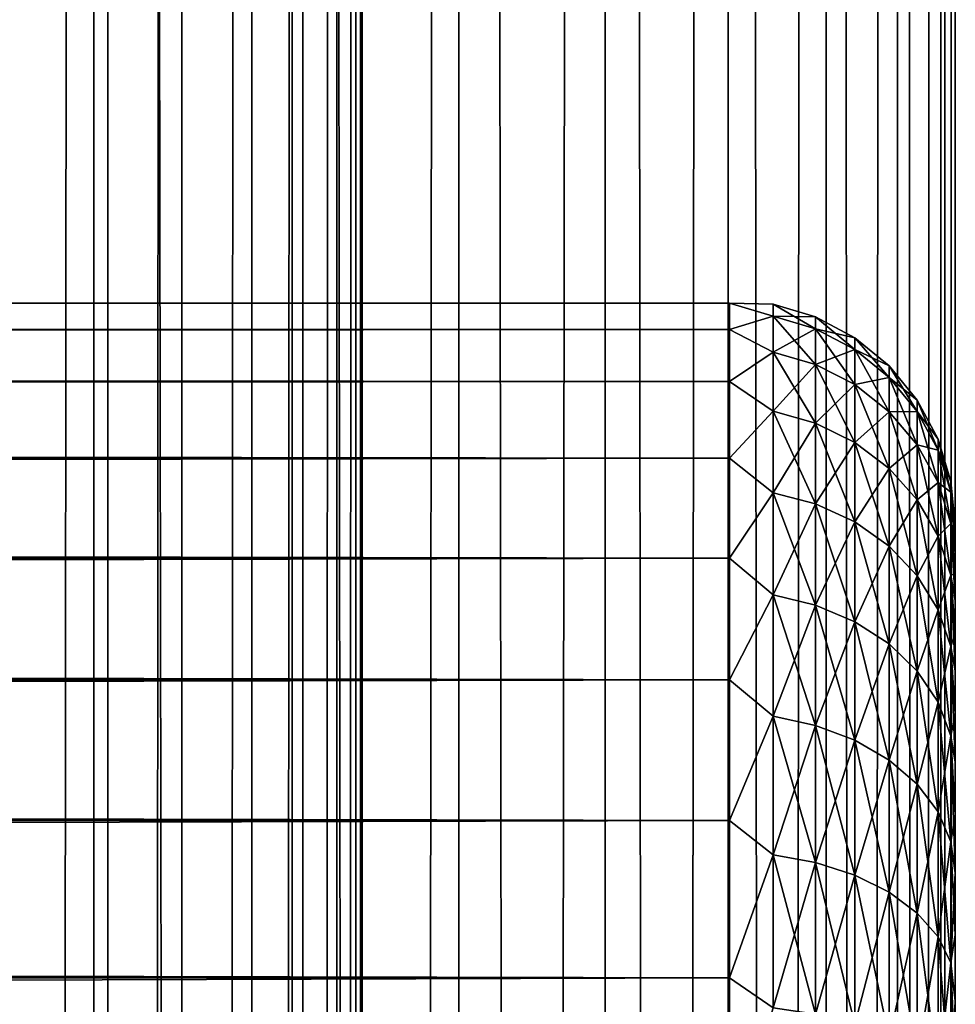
# Model space of a CAD drawing. Extents: x -265 to 265, y 0 to 1027.
# Tile 259 of 295: x 257 to 265, y 726 to 735. Entities that reach past the tile are written whole.
import ezdxf

# ---------------------------------------------------------------- set-up
doc = ezdxf.new("R2010")
doc.units = 0
doc.header["$LTSCALE"] = 41.718519
for name, color, linetype in [('103', 7, 'CONTINUOUS'), ('104', 7, 'CONTINUOUS'), ('17', 7, 'CONTINUOUS'), ('19', 7, 'CONTINUOUS'), ('23', 7, 'CONTINUOUS')]:
    doc.layers.add(name, color=color, linetype=linetype)

msp = doc.modelspace()

# ---------------------------------------------------------------- linework, layer by layer
at = {"layer": '103', "color": 7, "linetype": 'CONTINUOUS'}
for points in [[(255.7403, 1, 13.8582), (257.5, 1, 12.9904), (255.7403, 1019, 13.8582), (255.7403, 1, 13.8582)], [(255.7403, 1019, 13.8582), (257.5, 1, 12.9904), (257.5, 1019, 12.9904), (255.7403, 1019, 13.8582)], [(257.5, 1, 12.9904), (259.1314, 1, 11.9003), (257.5, 1019, 12.9904), (257.5, 1, 12.9904)], [(257.5, 1019, 12.9904), (259.1314, 1, 11.9003), (259.1314, 1019, 11.9003), (257.5, 1019, 12.9904)], [(259.1314, 1, 11.9003), (260.6066, 1, 10.6066), (259.1314, 1019, 11.9003), (259.1314, 1, 11.9003)], [(259.1314, 1019, 11.9003), (260.6066, 1, 10.6066), (260.6066, 1019, 10.6066), (259.1314, 1019, 11.9003)], [(260.6066, 1, 10.6066), (261.9003, 1, 9.1314), (260.6066, 1019, 10.6066), (260.6066, 1, 10.6066)], [(260.6066, 1019, 10.6066), (261.9003, 1, 9.1314), (261.9003, 1019, 9.1314), (260.6066, 1019, 10.6066)], [(261.9003, 1, 9.1314), (262.9904, 1, 7.5), (261.9003, 1019, 9.1314), (261.9003, 1, 9.1314)], [(261.9003, 1019, 9.1314), (262.9904, 1, 7.5), (262.9904, 1019, 7.5), (261.9003, 1019, 9.1314)], [(262.9904, 1, 7.5), (263.8582, 1, 5.7403), (262.9904, 1019, 7.5), (262.9904, 1, 7.5)], [(262.9904, 1019, 7.5), (263.8582, 1, 5.7403), (263.8582, 1019, 5.7403), (262.9904, 1019, 7.5)], [(263.8582, 1, 5.7403), (264.4889, 1, 3.8823), (263.8582, 1019, 5.7403), (263.8582, 1, 5.7403)], [(263.8582, 1019, 5.7403), (264.4889, 1, 3.8823), (264.4889, 1019, 3.8823), (263.8582, 1019, 5.7403)], [(264.4889, 1, 3.8823), (264.8717, 1, 1.9579), (264.4889, 1019, 3.8823), (264.4889, 1, 3.8823)], [(264.4889, 1019, 3.8823), (264.8717, 1, 1.9579), (264.8717, 1019, 1.9579), (264.4889, 1019, 3.8823)], [(264.8717, 1, 1.9579), (265, 1), (264.8717, 1019, 1.9579), (264.8717, 1, 1.9579)], [(264.8717, 1019, 1.9579), (265, 1), (265, 1019), (264.8717, 1019, 1.9579)]]:
    msp.add_3dface(points, dxfattribs=at)
at = {"layer": '104', "color": 7, "linetype": 'CONTINUOUS'}
for points in [[(260.6066, 1019, -10.6066), (260.6066, 1, -10.6066), (259.75, 20, -11.399), (260.6066, 1019, -10.6066)], [(259.75, 1000, -11.399), (260.6066, 1019, -10.6066), (259.75, 20, -11.399), (259.75, 1000, -11.399)], [(261.9003, 1, -9.1314), (260.6066, 1, -10.6066), (261.9003, 1019, -9.1314), (261.9003, 1, -9.1314)], [(261.9003, 1019, -9.1314), (260.6066, 1, -10.6066), (260.6066, 1019, -10.6066), (261.9003, 1019, -9.1314)], [(262.9904, 1, -7.5), (261.9003, 1, -9.1314), (262.9904, 1019, -7.5), (262.9904, 1, -7.5)], [(262.9904, 1019, -7.5), (261.9003, 1, -9.1314), (261.9003, 1019, -9.1314), (262.9904, 1019, -7.5)], [(263.8582, 1, -5.7403), (262.9904, 1, -7.5), (263.8582, 1019, -5.7403), (263.8582, 1, -5.7403)], [(263.8582, 1019, -5.7403), (262.9904, 1, -7.5), (262.9904, 1019, -7.5), (263.8582, 1019, -5.7403)], [(264.4889, 1, -3.8823), (263.8582, 1, -5.7403), (264.4889, 1019, -3.8823), (264.4889, 1, -3.8823)], [(264.4889, 1019, -3.8823), (263.8582, 1, -5.7403), (263.8582, 1019, -5.7403), (264.4889, 1019, -3.8823)], [(264.8717, 1, -1.9579), (264.4889, 1, -3.8823), (264.8717, 1019, -1.9579), (264.8717, 1, -1.9579)], [(264.8717, 1019, -1.9579), (264.4889, 1, -3.8823), (264.4889, 1019, -3.8823), (264.8717, 1019, -1.9579)], [(265, 1019), (265, 1), (264.8717, 1, -1.9579), (265, 1019)], [(265, 1019), (264.8717, 1, -1.9579), (264.8717, 1019, -1.9579), (265, 1019)], [(259.6951, 998.9668, -11.4457), (259.75, 1000, -11.399), (259.6951, 21.0333, -11.4457), (259.6951, 998.9668, -11.4457)], [(259.6951, 21.0333, -11.4457), (259.75, 1000, -11.399), (259.75, 20, -11.399), (259.6951, 21.0333, -11.4457)], [(259.525, 997.9175, -11.5877), (259.6951, 998.9668, -11.4457), (259.525, 22.0825, -11.5877), (259.525, 997.9175, -11.5877)], [(259.525, 22.0825, -11.5877), (259.6951, 998.9668, -11.4457), (259.6951, 21.0333, -11.4457), (259.525, 22.0825, -11.5877)], [(259.2244, 996.842, -11.8284), (259.525, 997.9175, -11.5877), (259.2244, 23.1581, -11.8284), (259.2244, 996.842, -11.8284)], [(259.2244, 23.1581, -11.8284), (259.525, 997.9175, -11.5877), (259.525, 22.0825, -11.5877), (259.2244, 23.1581, -11.8284)], [(258.7723, 995.7446, -12.1674), (259.2244, 996.842, -11.8284), (258.7723, 24.2554, -12.1674), (258.7723, 995.7446, -12.1674)], [(258.7723, 24.2554, -12.1674), (259.2244, 996.842, -11.8284), (259.2244, 23.1581, -11.8284), (258.7723, 24.2554, -12.1674)], [(258.1533, 994.6534, -12.5906), (258.7723, 995.7446, -12.1674), (258.1533, 25.3466, -12.5906), (258.1533, 994.6534, -12.5906)], [(258.1533, 25.3466, -12.5906), (258.7723, 995.7446, -12.1674), (258.7723, 24.2554, -12.1674), (258.1533, 25.3466, -12.5906)], [(257.3737, 993.621, -13.0625), (258.1533, 994.6534, -12.5906), (257.3737, 26.379, -13.0625), (257.3737, 993.621, -13.0625)], [(257.3737, 26.379, -13.0625), (258.1533, 994.6534, -12.5906), (258.1533, 25.3466, -12.5906), (257.3737, 26.379, -13.0625)], [(256.4613, 992.6984, -13.537), (257.3737, 993.621, -13.0625), (256.4613, 27.3016, -13.537), (256.4613, 992.6984, -13.537)], [(256.4613, 27.3016, -13.537), (257.3737, 993.621, -13.0625), (257.3737, 26.379, -13.0625), (256.4613, 27.3016, -13.537)]]:
    msp.add_3dface(points, dxfattribs=at)
at = {"layer": '17', "color": 7, "linetype": 'CONTINUOUS'}
for points in [[(265, 730.5, 27.5), (265, 730.4732, 28.2491), (265, 730.4732, 26.7509), (265, 730.5, 27.5)], [(265, 730.4732, 28.2491), (265, 730.3931, 28.9943), (265, 730.4732, 26.7509), (265, 730.4732, 28.2491)], [(265, 730.4732, 26.7509), (265, 730.3931, 28.9943), (265, 730.3931, 26.0057), (265, 730.4732, 26.7509)], [(265, 730.3931, 28.9943), (265, 730.26, 29.7319), (265, 730.3931, 26.0057), (265, 730.3931, 28.9943)], [(265, 730.3931, 26.0057), (265, 730.26, 29.7319), (265, 730.26, 25.2681), (265, 730.3931, 26.0057)], [(265, 730.26, 29.7319), (265, 730.0747, 30.4582), (265, 730.26, 25.2681), (265, 730.26, 29.7319)], [(265, 730.26, 25.2681), (265, 730.0747, 30.4582), (265, 730.0747, 24.5418), (265, 730.26, 25.2681)], [(265, 730.0747, 30.4582), (265, 729.838, 31.1694), (265, 730.0747, 24.5418), (265, 730.0747, 30.4582)], [(265, 730.0747, 24.5418), (265, 729.838, 31.1694), (265, 729.838, 23.8306), (265, 730.0747, 24.5418)], [(265, 729.838, 31.1694), (265, 729.5511, 31.8619), (265, 729.838, 23.8306), (265, 729.838, 31.1694)], [(265, 729.838, 23.8306), (265, 729.5511, 31.8619), (265, 729.5511, 23.1381), (265, 729.838, 23.8306)], [(265, 729.5511, 31.8619), (265, 729.2156, 32.5321), (265, 729.5511, 23.1381), (265, 729.5511, 31.8619)], [(265, 729.5511, 23.1381), (265, 729.2156, 32.5321), (265, 729.2156, 22.4679), (265, 729.5511, 23.1381)], [(265, 729.2156, 32.5321), (265, 728.8331, 33.1768), (265, 729.2156, 22.4679), (265, 729.2156, 32.5321)], [(265, 729.2156, 22.4679), (265, 728.8331, 33.1768), (265, 728.8331, 21.8232), (265, 729.2156, 22.4679)], [(265, 728.8331, 33.1768), (265, 728.4057, 33.7924), (265, 728.8331, 21.8232), (265, 728.8331, 33.1768)], [(265, 728.8331, 21.8232), (265, 728.4057, 33.7924), (265, 728.4057, 21.2076), (265, 728.8331, 21.8232)], [(265, 728.4057, 33.7924), (265, 727.9354, 34.3761), (265, 728.4057, 21.2076), (265, 728.4057, 33.7924)], [(265, 728.4057, 21.2076), (265, 727.9354, 34.3761), (265, 727.9354, 20.6239), (265, 728.4057, 21.2076)], [(265, 727.9354, 34.3761), (265, 727.4246, 34.9246), (265, 727.9354, 20.6239), (265, 727.9354, 34.3761)], [(265, 727.9354, 20.6239), (265, 727.4246, 34.9246), (265, 727.4246, 20.0754), (265, 727.9354, 20.6239)], [(265, 727.4246, 34.9246), (265, 726.876, 35.4354), (265, 727.4246, 20.0754), (265, 727.4246, 34.9246)], [(265, 727.4246, 20.0754), (265, 726.876, 35.4354), (265, 726.876, 19.5646), (265, 727.4246, 20.0754)], [(265, 726.876, 35.4354), (265, 726.2924, 35.9057), (265, 726.876, 19.5646), (265, 726.876, 35.4354)], [(265, 726.876, 19.5646), (265, 726.2924, 35.9057), (265, 726.2924, 19.0943), (265, 726.876, 19.5646)], [(265, 726.2924, 35.9057), (265, 725.6767, 36.3332), (265, 726.2924, 19.0943), (265, 726.2924, 35.9057)], [(265, 726.2924, 19.0943), (265, 725.6767, 36.3332), (265, 725.6767, 18.6668), (265, 726.2924, 19.0943)]]:
    msp.add_3dface(points, dxfattribs=at)
at = {"layer": '19', "color": 7, "linetype": 'CONTINUOUS'}
for points in [[(-263, 732.4709, 28.353), (-263, 732.2386, 30.0432), (263, 732.4709, 28.353), (-263, 732.4709, 28.353)], [(263, 732.4709, 28.353), (-263, 732.2386, 30.0432), (263, 732.2386, 30.0432), (263, 732.4709, 28.353)], [(-263, 732.4709, 26.647), (-263, 732.4709, 28.353), (263, 732.4709, 26.647), (-263, 732.4709, 26.647)], [(263, 732.4709, 26.647), (-263, 732.4709, 28.353), (263, 732.4709, 28.353), (263, 732.4709, 26.647)], [(-263, 732.2386, 24.9568), (-263, 732.4709, 26.647), (263, 732.2386, 24.9568), (-263, 732.2386, 24.9568)], [(263, 732.2386, 24.9568), (-263, 732.4709, 26.647), (263, 732.4709, 26.647), (263, 732.2386, 24.9568)], [(-263, 732.2386, 30.0432), (-263, 731.7783, 31.686), (263, 732.2386, 30.0432), (-263, 732.2386, 30.0432)], [(263, 732.2386, 30.0432), (-263, 731.7783, 31.686), (263, 731.7783, 31.686), (263, 732.2386, 30.0432)], [(-263, 731.7783, 23.314), (-263, 732.2386, 24.9568), (263, 731.7783, 23.314), (-263, 731.7783, 23.314)], [(263, 731.7783, 23.314), (-263, 732.2386, 24.9568), (263, 732.2386, 24.9568), (263, 731.7783, 23.314)], [(-263, 731.7783, 31.686), (-263, 731.0986, 33.2508), (263, 731.7783, 31.686), (-263, 731.7783, 31.686)], [(263, 731.7783, 31.686), (-263, 731.0986, 33.2508), (263, 731.0986, 33.2508), (263, 731.7783, 31.686)], [(-263, 731.0986, 21.7492), (-263, 731.7783, 23.314), (263, 731.0986, 21.7492), (-263, 731.0986, 21.7492)], [(263, 731.0986, 21.7492), (-263, 731.7783, 23.314), (263, 731.7783, 23.314), (263, 731.0986, 21.7492)], [(-263, 731.0986, 33.2508), (-263, 730.2121, 34.7085), (263, 731.0986, 33.2508), (-263, 731.0986, 33.2508)], [(263, 731.0986, 33.2508), (-263, 730.2121, 34.7085), (263, 730.2121, 34.7085), (263, 731.0986, 33.2508)], [(-263, 730.2121, 20.2915), (-263, 731.0986, 21.7492), (263, 730.2121, 20.2915), (-263, 730.2121, 20.2915)], [(263, 730.2121, 20.2915), (-263, 731.0986, 21.7492), (263, 731.0986, 21.7492), (263, 730.2121, 20.2915)], [(-263, 730.2121, 34.7085), (-263, 729.1354, 36.0319), (263, 730.2121, 34.7085), (-263, 730.2121, 34.7085)], [(263, 730.2121, 34.7085), (-263, 729.1354, 36.0319), (263, 729.1354, 36.0319), (263, 730.2121, 34.7085)], [(-263, 729.1354, 18.9681), (-263, 730.2121, 20.2915), (263, 729.1354, 18.9681), (-263, 729.1354, 18.9681)], [(263, 729.1354, 18.9681), (-263, 730.2121, 20.2915), (263, 730.2121, 20.2915), (263, 729.1354, 18.9681)], [(-263, 729.1354, 36.0319), (-263, 727.8886, 37.1964), (263, 729.1354, 36.0319), (-263, 729.1354, 36.0319)], [(263, 729.1354, 36.0319), (-263, 727.8886, 37.1964), (263, 727.8886, 37.1964), (263, 729.1354, 36.0319)], [(-263, 727.8886, 17.8036), (-263, 729.1354, 18.9681), (263, 727.8886, 17.8036), (-263, 727.8886, 17.8036)], [(263, 727.8886, 17.8036), (-263, 729.1354, 18.9681), (263, 729.1354, 18.9681), (263, 727.8886, 17.8036)], [(-263, 727.8886, 37.1964), (-263, 726.4948, 38.1802), (263, 727.8886, 37.1964), (-263, 727.8886, 37.1964)], [(263, 727.8886, 37.1964), (-263, 726.4948, 38.1802), (263, 726.4948, 38.1802), (263, 727.8886, 37.1964)], [(-263, 726.4948, 16.8198), (-263, 727.8886, 17.8036), (263, 726.4948, 16.8198), (-263, 726.4948, 16.8198)], [(263, 726.4948, 16.8198), (-263, 727.8886, 17.8036), (263, 727.8886, 17.8036), (263, 726.4948, 16.8198)], [(-263, 726.4948, 38.1802), (-263, 724.98, 38.9651), (263, 726.4948, 38.1802), (-263, 726.4948, 38.1802)], [(263, 726.4948, 38.1802), (-263, 724.98, 38.9651), (263, 724.98, 38.9651), (263, 726.4948, 38.1802)], [(-263, 724.98, 16.0349), (-263, 726.4948, 16.8198), (263, 724.98, 16.0349), (-263, 724.98, 16.0349)], [(263, 724.98, 16.0349), (-263, 726.4948, 16.8198), (263, 726.4948, 16.8198), (263, 724.98, 16.0349)]]:
    msp.add_3dface(points, dxfattribs=at)
at = {"layer": '23', "color": 7, "linetype": 'CONTINUOUS'}
for points in [[(263, 732.2386, 24.9568), (263, 732.4709, 26.647), (263.3879, 732.3554, 25.8734), (263, 732.2386, 24.9568)], [(263, 732.4709, 26.647), (263, 732.4709, 28.353), (263.3879, 732.462, 27.5), (263, 732.4709, 26.647)], [(263, 732.4709, 26.647), (263.3879, 732.462, 27.5), (263.3879, 732.3554, 25.8734), (263, 732.4709, 26.647)], [(263, 732.4709, 28.353), (263, 732.2386, 30.0432), (263.3879, 732.3554, 29.1266), (263, 732.4709, 28.353)], [(263, 732.4709, 28.353), (263.3879, 732.3554, 29.1266), (263.3879, 732.462, 27.5), (263, 732.4709, 28.353)], [(263.7636, 732.3485, 27.5), (263.7636, 732.2429, 25.8882), (263.3879, 732.462, 27.5), (263.7636, 732.3485, 27.5)], [(263.3879, 732.3554, 29.1266), (263.7636, 732.3485, 27.5), (263.3879, 732.462, 27.5), (263.3879, 732.3554, 29.1266)], [(263.3879, 732.462, 27.5), (263.7636, 732.2429, 25.8882), (263.3879, 732.3554, 25.8734), (263.3879, 732.462, 27.5)], [(263, 732.2386, 24.9568), (263.3879, 732.3554, 25.8734), (263.3879, 732.0374, 24.2746), (263, 732.2386, 24.9568)], [(263, 732.2386, 30.0432), (263.3879, 732.0374, 30.7254), (263.3879, 732.3554, 29.1266), (263, 732.2386, 30.0432)], [(263.7636, 732.2429, 29.1118), (263.7636, 732.3485, 27.5), (263.3879, 732.3554, 29.1266), (263.7636, 732.2429, 29.1118)], [(263.3879, 732.0374, 30.7254), (263.7636, 732.2429, 29.1118), (263.3879, 732.3554, 29.1266), (263.3879, 732.0374, 30.7254)], [(263.7636, 732.2429, 25.8882), (263.7636, 731.9277, 24.304), (263.3879, 732.3554, 25.8734), (263.7636, 732.2429, 25.8882)], [(263.3879, 732.3554, 25.8734), (263.7636, 731.9277, 24.304), (263.3879, 732.0374, 24.2746), (263.3879, 732.3554, 25.8734)], [(264.1098, 732.1638, 27.5), (264.1098, 732.0597, 25.9123), (263.7636, 732.3485, 27.5), (264.1098, 732.1638, 27.5)], [(263.7636, 732.2429, 29.1118), (264.1098, 732.1638, 27.5), (263.7636, 732.3485, 27.5), (263.7636, 732.2429, 29.1118)], [(263.7636, 732.3485, 27.5), (264.1098, 732.0597, 25.9123), (263.7636, 732.2429, 25.8882), (263.7636, 732.3485, 27.5)], [(263, 731.7783, 23.314), (263, 732.2386, 24.9568), (263.3879, 732.0374, 24.2746), (263, 731.7783, 23.314)], [(263, 732.2386, 30.0432), (263, 731.7783, 31.686), (263.3879, 732.0374, 30.7254), (263, 732.2386, 30.0432)], [(263.7636, 731.9277, 30.696), (263.7636, 732.2429, 29.1118), (263.3879, 732.0374, 30.7254), (263.7636, 731.9277, 30.696)], [(264.1098, 732.0597, 29.0877), (264.1098, 732.1638, 27.5), (263.7636, 732.2429, 29.1118), (264.1098, 732.0597, 29.0877)], [(263.7636, 731.9277, 30.696), (264.1098, 732.0597, 29.0877), (263.7636, 732.2429, 29.1118), (263.7636, 731.9277, 30.696)], [(264.1098, 732.0597, 25.9123), (264.1098, 731.7493, 24.3518), (263.7636, 732.2429, 25.8882), (264.1098, 732.0597, 25.9123)], [(263.7636, 732.2429, 25.8882), (264.1098, 731.7493, 24.3518), (263.7636, 731.9277, 24.304), (263.7636, 732.2429, 25.8882)], [(264.4134, 731.915, 27.5), (264.4134, 731.8131, 25.9448), (264.1098, 732.1638, 27.5), (264.4134, 731.915, 27.5)], [(264.1098, 732.0597, 29.0877), (264.4134, 731.915, 27.5), (264.1098, 732.1638, 27.5), (264.1098, 732.0597, 29.0877)], [(264.1098, 732.1638, 27.5), (264.4134, 731.8131, 25.9448), (264.1098, 732.0597, 25.9123), (264.1098, 732.1638, 27.5)], [(263, 731.7783, 23.314), (263.3879, 732.0374, 24.2746), (263.3879, 731.5134, 22.731), (263, 731.7783, 23.314)], [(263, 731.7783, 31.686), (263.3879, 731.5134, 32.269), (263.3879, 732.0374, 30.7254), (263, 731.7783, 31.686)], [(263.3879, 731.5134, 32.269), (263.7636, 731.9277, 30.696), (263.3879, 732.0374, 30.7254), (263.3879, 731.5134, 32.269)], [(263.7636, 731.9277, 24.304), (263.7636, 731.4085, 22.7744), (263.3879, 732.0374, 24.2746), (263.7636, 731.9277, 24.304)], [(263.3879, 732.0374, 24.2746), (263.7636, 731.4085, 22.7744), (263.3879, 731.5134, 22.731), (263.3879, 732.0374, 24.2746)], [(264.1098, 731.7493, 30.6482), (264.1098, 732.0597, 29.0877), (263.7636, 731.9277, 30.696), (264.1098, 731.7493, 30.6482)], [(264.4134, 731.8131, 29.0552), (264.4134, 731.915, 27.5), (264.1098, 732.0597, 29.0877), (264.4134, 731.8131, 29.0552)], [(264.1098, 731.7493, 30.6482), (264.4134, 731.8131, 29.0552), (264.1098, 732.0597, 29.0877), (264.1098, 731.7493, 30.6482)], [(264.4134, 731.8131, 25.9448), (264.4134, 731.5091, 24.4162), (264.1098, 732.0597, 25.9123), (264.4134, 731.8131, 25.9448)], [(264.1098, 732.0597, 25.9123), (264.4134, 731.5091, 24.4162), (264.1098, 731.7493, 24.3518), (264.1098, 732.0597, 25.9123)], [(263.7636, 731.4085, 32.2256), (263.7636, 731.9277, 30.696), (263.3879, 731.5134, 32.269), (263.7636, 731.4085, 32.2256)], [(263.7636, 731.4085, 32.2256), (264.1098, 731.7493, 30.6482), (263.7636, 731.9277, 30.696), (263.7636, 731.4085, 32.2256)], [(264.1098, 731.7493, 24.3518), (264.1098, 731.2379, 22.8451), (263.7636, 731.9277, 24.304), (264.1098, 731.7493, 24.3518)], [(263.7636, 731.9277, 24.304), (264.1098, 731.2379, 22.8451), (263.7636, 731.4085, 22.7744), (263.7636, 731.9277, 24.304)], [(264.6625, 731.6118, 27.5), (264.6625, 731.5125, 25.9844), (264.4134, 731.915, 27.5), (264.6625, 731.6118, 27.5)], [(264.4134, 731.8131, 29.0552), (264.6625, 731.6118, 27.5), (264.4134, 731.915, 27.5), (264.4134, 731.8131, 29.0552)], [(264.4134, 731.915, 27.5), (264.6625, 731.5125, 25.9844), (264.4134, 731.8131, 25.9448), (264.4134, 731.915, 27.5)], [(263, 731.0986, 21.7492), (263, 731.7783, 23.314), (263.3879, 731.5134, 22.731), (263, 731.0986, 21.7492)], [(263, 731.7783, 31.686), (263, 731.0986, 33.2508), (263.3879, 731.5134, 32.269), (263, 731.7783, 31.686)], [(264.1098, 731.2379, 32.1549), (264.1098, 731.7493, 30.6482), (263.7636, 731.4085, 32.2256), (264.1098, 731.2379, 32.1549)], [(264.4134, 731.5091, 30.5838), (264.4134, 731.8131, 29.0552), (264.1098, 731.7493, 30.6482), (264.4134, 731.5091, 30.5838)], [(264.1098, 731.2379, 32.1549), (264.4134, 731.5091, 30.5838), (264.1098, 731.7493, 30.6482), (264.1098, 731.2379, 32.1549)], [(264.4134, 731.5091, 24.4162), (264.4134, 731.0081, 22.9403), (264.1098, 731.7493, 24.3518), (264.4134, 731.5091, 24.4162)], [(264.1098, 731.7493, 24.3518), (264.4134, 731.0081, 22.9403), (264.1098, 731.2379, 22.8451), (264.1098, 731.7493, 24.3518)], [(264.6625, 731.5125, 29.0156), (264.6625, 731.6118, 27.5), (264.4134, 731.8131, 29.0552), (264.6625, 731.5125, 29.0156)], [(264.4134, 731.5091, 30.5838), (264.6625, 731.5125, 29.0156), (264.4134, 731.8131, 29.0552), (264.4134, 731.5091, 30.5838)], [(264.6625, 731.5125, 25.9844), (264.6625, 731.2161, 24.4946), (264.4134, 731.8131, 25.9448), (264.6625, 731.5125, 25.9844)], [(264.4134, 731.8131, 25.9448), (264.6625, 731.2161, 24.4946), (264.4134, 731.5091, 24.4162), (264.4134, 731.8131, 25.9448)], [(264.8476, 731.2657, 27.5), (264.8476, 731.1693, 26.0295), (264.6625, 731.6118, 27.5), (264.8476, 731.2657, 27.5)], [(264.6625, 731.5125, 29.0156), (264.8476, 731.2657, 27.5), (264.6625, 731.6118, 27.5), (264.6625, 731.5125, 29.0156)], [(264.6625, 731.6118, 27.5), (264.8476, 731.1693, 26.0295), (264.6625, 731.5125, 25.9844), (264.6625, 731.6118, 27.5)], [(263, 731.0986, 21.7492), (263.3879, 731.5134, 22.731), (263.3879, 730.7924, 21.269), (263, 731.0986, 21.7492)], [(263, 731.0986, 33.2508), (263.3879, 730.7924, 33.731), (263.3879, 731.5134, 32.269), (263, 731.0986, 33.2508)], [(263.3879, 730.7924, 33.731), (263.7636, 731.4085, 32.2256), (263.3879, 731.5134, 32.269), (263.3879, 730.7924, 33.731)], [(263.7636, 731.4085, 22.7744), (263.7636, 730.6941, 21.3257), (263.3879, 731.5134, 22.731), (263.7636, 731.4085, 22.7744)], [(263.3879, 731.5134, 22.731), (263.7636, 730.6941, 21.3257), (263.3879, 730.7924, 21.269), (263.3879, 731.5134, 22.731)], [(264.4134, 731.0081, 32.0597), (264.4134, 731.5091, 30.5838), (264.1098, 731.2379, 32.1549), (264.4134, 731.0081, 32.0597)], [(264.6625, 731.2161, 30.5054), (264.6625, 731.5125, 29.0156), (264.4134, 731.5091, 30.5838), (264.6625, 731.2161, 30.5054)], [(264.4134, 731.0081, 32.0597), (264.6625, 731.2161, 30.5054), (264.4134, 731.5091, 30.5838), (264.4134, 731.0081, 32.0597)], [(264.6625, 731.2161, 24.4946), (264.6625, 730.7279, 23.0564), (264.4134, 731.5091, 24.4162), (264.6625, 731.2161, 24.4946)], [(264.4134, 731.5091, 24.4162), (264.6625, 730.7279, 23.0564), (264.4134, 731.0081, 22.9403), (264.4134, 731.5091, 24.4162)], [(264.8476, 731.1693, 28.9705), (264.8476, 731.2657, 27.5), (264.6625, 731.5125, 29.0156), (264.8476, 731.1693, 28.9705)], [(264.6625, 731.2161, 30.5054), (264.8476, 731.1693, 28.9705), (264.6625, 731.5125, 29.0156), (264.6625, 731.2161, 30.5054)], [(264.8476, 731.1693, 26.0295), (264.8476, 730.8819, 24.5842), (264.6625, 731.5125, 25.9844), (264.8476, 731.1693, 26.0295)], [(264.6625, 731.5125, 25.9844), (264.8476, 730.8819, 24.5842), (264.6625, 731.2161, 24.4946), (264.6625, 731.5125, 25.9844)], [(263.7636, 730.6941, 33.6743), (263.7636, 731.4085, 32.2256), (263.3879, 730.7924, 33.731), (263.7636, 730.6941, 33.6743)], [(263.7636, 730.6941, 33.6743), (264.1098, 731.2379, 32.1549), (263.7636, 731.4085, 32.2256), (263.7636, 730.6941, 33.6743)], [(264.1098, 731.2379, 22.8451), (264.1098, 730.5342, 21.4181), (263.7636, 731.4085, 22.7744), (264.1098, 731.2379, 22.8451)], [(263.7636, 731.4085, 22.7744), (264.1098, 730.5342, 21.4181), (263.7636, 730.6941, 21.3257), (263.7636, 731.4085, 22.7744)], [(264.1098, 730.5342, 33.5819), (264.1098, 731.2379, 32.1549), (263.7636, 730.6941, 33.6743), (264.1098, 730.5342, 33.5819)], [(264.1098, 730.5342, 33.5819), (264.4134, 731.0081, 32.0597), (264.1098, 731.2379, 32.1549), (264.1098, 730.5342, 33.5819)], [(264.4134, 731.0081, 22.9403), (264.4134, 730.3187, 21.5425), (264.1098, 731.2379, 22.8451), (264.4134, 731.0081, 22.9403)], [(264.1098, 731.2379, 22.8451), (264.4134, 730.3187, 21.5425), (264.1098, 730.5342, 21.4181), (264.1098, 731.2379, 22.8451)], [(264.9616, 730.8902, 27.5), (264.9616, 730.797, 26.0785), (264.8476, 731.2657, 27.5), (264.9616, 730.8902, 27.5)], [(264.8476, 731.1693, 28.9705), (264.9616, 730.8902, 27.5), (264.8476, 731.2657, 27.5), (264.8476, 731.1693, 28.9705)], [(264.8476, 731.2657, 27.5), (264.9616, 730.797, 26.0785), (264.8476, 731.1693, 26.0295), (264.8476, 731.2657, 27.5)], [(264.6625, 730.7279, 31.9436), (264.6625, 731.2161, 30.5054), (264.4134, 731.0081, 32.0597), (264.6625, 730.7279, 31.9436)], [(264.8476, 730.8819, 30.4158), (264.8476, 731.1693, 28.9705), (264.6625, 731.2161, 30.5054), (264.8476, 730.8819, 30.4158)], [(264.6625, 730.7279, 31.9436), (264.8476, 730.8819, 30.4158), (264.6625, 731.2161, 30.5054), (264.6625, 730.7279, 31.9436)], [(264.8476, 730.8819, 24.5842), (264.8476, 730.4082, 23.1888), (264.6625, 731.2161, 24.4946), (264.8476, 730.8819, 24.5842)], [(264.6625, 731.2161, 24.4946), (264.8476, 730.4082, 23.1888), (264.6625, 730.7279, 23.0564), (264.6625, 731.2161, 24.4946)], [(264.9616, 730.797, 28.9215), (264.9616, 730.8902, 27.5), (264.8476, 731.1693, 28.9705), (264.9616, 730.797, 28.9215)], [(264.8476, 730.8819, 30.4158), (264.9616, 730.797, 28.9215), (264.8476, 731.1693, 28.9705), (264.8476, 730.8819, 30.4158)], [(264.9616, 730.797, 26.0785), (264.9616, 730.5191, 24.6814), (264.8476, 731.1693, 26.0295), (264.9616, 730.797, 26.0785)], [(264.8476, 731.1693, 26.0295), (264.9616, 730.5191, 24.6814), (264.8476, 730.8819, 24.5842), (264.8476, 731.1693, 26.0295)], [(263, 730.2121, 20.2915), (263, 731.0986, 21.7492), (263.3879, 730.7924, 21.269), (263, 730.2121, 20.2915)], [(263, 731.0986, 33.2508), (263, 730.2121, 34.7085), (263.3879, 730.7924, 33.731), (263, 731.0986, 33.2508)], [(264.4134, 730.3187, 33.4575), (264.4134, 731.0081, 32.0597), (264.1098, 730.5342, 33.5819), (264.4134, 730.3187, 33.4575)], [(264.4134, 730.3187, 33.4575), (264.6625, 730.7279, 31.9436), (264.4134, 731.0081, 32.0597), (264.4134, 730.3187, 33.4575)], [(264.6625, 730.7279, 23.0564), (264.6625, 730.0561, 21.6941), (264.4134, 731.0081, 22.9403), (264.6625, 730.7279, 23.0564)], [(264.4134, 731.0081, 22.9403), (264.6625, 730.0561, 21.6941), (264.4134, 730.3187, 21.5425), (264.4134, 731.0081, 22.9403)], [(264.8476, 730.4082, 31.8112), (264.8476, 730.8819, 30.4158), (264.6625, 730.7279, 31.9436), (264.8476, 730.4082, 31.8112)], [(264.9616, 730.5191, 30.3186), (264.9616, 730.797, 28.9215), (264.8476, 730.8819, 30.4158), (264.9616, 730.5191, 30.3186)], [(264.8476, 730.4082, 31.8112), (264.9616, 730.5191, 30.3186), (264.8476, 730.8819, 30.4158), (264.8476, 730.4082, 31.8112)], [(264.9616, 730.5191, 24.6814), (264.9616, 730.0612, 23.3325), (264.8476, 730.8819, 24.5842), (264.9616, 730.5191, 24.6814)], [(264.8476, 730.8819, 24.5842), (264.9616, 730.0612, 23.3325), (264.8476, 730.4082, 23.1888), (264.8476, 730.8819, 24.5842)], [(265, 730.5, 27.5), (265, 730.4732, 26.7509), (264.9616, 730.8902, 27.5), (265, 730.5, 27.5)], [(264.9616, 730.797, 28.9215), (265, 730.5, 27.5), (264.9616, 730.8902, 27.5), (264.9616, 730.797, 28.9215)], [(264.9616, 730.8902, 27.5), (265, 730.4732, 26.7509), (264.9616, 730.797, 26.0785), (264.9616, 730.8902, 27.5)], [(263, 730.2121, 20.2915), (263.3879, 730.7924, 21.269), (263.3879, 729.8868, 19.9136), (263, 730.2121, 20.2915)], [(263, 730.2121, 34.7085), (263.3879, 729.8868, 35.0864), (263.3879, 730.7924, 33.731), (263, 730.2121, 34.7085)], [(263.3879, 729.8868, 35.0864), (263.7636, 730.6941, 33.6743), (263.3879, 730.7924, 33.731), (263.3879, 729.8868, 35.0864)], [(263.7636, 730.6941, 21.3257), (263.7636, 729.7967, 19.9827), (263.3879, 730.7924, 21.269), (263.7636, 730.6941, 21.3257)], [(263.3879, 730.7924, 21.269), (263.7636, 729.7967, 19.9827), (263.3879, 729.8868, 19.9136), (263.3879, 730.7924, 21.269)], [(265, 730.3931, 28.9943), (265, 730.4732, 28.2491), (264.9616, 730.797, 28.9215), (265, 730.3931, 28.9943)], [(264.9616, 730.5191, 30.3186), (265, 730.3931, 28.9943), (264.9616, 730.797, 28.9215), (264.9616, 730.5191, 30.3186)], [(265, 730.4732, 28.2491), (265, 730.5, 27.5), (264.9616, 730.797, 28.9215), (265, 730.4732, 28.2491)], [(265, 730.4732, 26.7509), (265, 730.3931, 26.0057), (264.9616, 730.797, 26.0785), (265, 730.4732, 26.7509)], [(265, 730.3931, 26.0057), (265, 730.26, 25.2681), (264.9616, 730.797, 26.0785), (265, 730.3931, 26.0057)], [(264.9616, 730.797, 26.0785), (265, 730.26, 25.2681), (264.9616, 730.5191, 24.6814), (264.9616, 730.797, 26.0785)], [(264.6625, 730.0561, 33.3059), (264.6625, 730.7279, 31.9436), (264.4134, 730.3187, 33.4575), (264.6625, 730.0561, 33.3059)], [(264.6625, 730.0561, 33.3059), (264.8476, 730.4082, 31.8112), (264.6625, 730.7279, 31.9436), (264.6625, 730.0561, 33.3059)], [(264.8476, 730.4082, 23.1888), (264.8476, 729.7564, 21.8671), (264.6625, 730.7279, 23.0564), (264.8476, 730.4082, 23.1888)], [(264.6625, 730.7279, 23.0564), (264.8476, 729.7564, 21.8671), (264.6625, 730.0561, 21.6941), (264.6625, 730.7279, 23.0564)], [(263.7636, 729.7967, 35.0173), (263.7636, 730.6941, 33.6743), (263.3879, 729.8868, 35.0864), (263.7636, 729.7967, 35.0173)], [(263.7636, 729.7967, 35.0173), (264.1098, 730.5342, 33.5819), (263.7636, 730.6941, 33.6743), (263.7636, 729.7967, 35.0173)], [(264.1098, 730.5342, 21.4181), (264.1098, 729.6502, 20.0951), (263.7636, 730.6941, 21.3257), (264.1098, 730.5342, 21.4181)], [(263.7636, 730.6941, 21.3257), (264.1098, 729.6502, 20.0951), (263.7636, 729.7967, 19.9827), (263.7636, 730.6941, 21.3257)], [(264.1098, 729.6502, 34.9049), (264.1098, 730.5342, 33.5819), (263.7636, 729.7967, 35.0173), (264.1098, 729.6502, 34.9049)], [(264.1098, 729.6502, 34.9049), (264.4134, 730.3187, 33.4575), (264.1098, 730.5342, 33.5819), (264.1098, 729.6502, 34.9049)], [(264.4134, 730.3187, 21.5425), (264.4134, 729.4528, 20.2466), (264.1098, 730.5342, 21.4181), (264.4134, 730.3187, 21.5425)], [(264.1098, 730.5342, 21.4181), (264.4134, 729.4528, 20.2466), (264.1098, 729.6502, 20.0951), (264.1098, 730.5342, 21.4181)], [(264.9616, 730.0612, 31.6675), (264.9616, 730.5191, 30.3186), (264.8476, 730.4082, 31.8112), (264.9616, 730.0612, 31.6675)], [(265, 730.0747, 30.4582), (265, 730.26, 29.7319), (264.9616, 730.5191, 30.3186), (265, 730.0747, 30.4582)], [(264.9616, 730.0612, 31.6675), (265, 730.0747, 30.4582), (264.9616, 730.5191, 30.3186), (264.9616, 730.0612, 31.6675)], [(265, 730.26, 29.7319), (265, 730.3931, 28.9943), (264.9616, 730.5191, 30.3186), (265, 730.26, 29.7319)], [(265, 730.26, 25.2681), (265, 730.0747, 24.5418), (264.9616, 730.5191, 24.6814), (265, 730.26, 25.2681)], [(265, 730.0747, 24.5418), (265, 729.838, 23.8306), (264.9616, 730.5191, 24.6814), (265, 730.0747, 24.5418)], [(264.9616, 730.5191, 24.6814), (265, 729.838, 23.8306), (264.9616, 730.0612, 23.3325), (264.9616, 730.5191, 24.6814)], [(264.8476, 729.7564, 33.1329), (264.8476, 730.4082, 31.8112), (264.6625, 730.0561, 33.3059), (264.8476, 729.7564, 33.1329)], [(264.8476, 729.7564, 33.1329), (264.9616, 730.0612, 31.6675), (264.8476, 730.4082, 31.8112), (264.8476, 729.7564, 33.1329)], [(264.9616, 730.0612, 23.3325), (264.9616, 729.4312, 22.0549), (264.8476, 730.4082, 23.1888), (264.9616, 730.0612, 23.3325)], [(264.8476, 730.4082, 23.1888), (264.9616, 729.4312, 22.0549), (264.8476, 729.7564, 21.8671), (264.8476, 730.4082, 23.1888)], [(264.4134, 729.4528, 34.7534), (264.4134, 730.3187, 33.4575), (264.1098, 729.6502, 34.9049), (264.4134, 729.4528, 34.7534)], [(264.4134, 729.4528, 34.7534), (264.6625, 730.0561, 33.3059), (264.4134, 730.3187, 33.4575), (264.4134, 729.4528, 34.7534)], [(264.6625, 730.0561, 21.6941), (264.6625, 729.2123, 20.4312), (264.4134, 730.3187, 21.5425), (264.6625, 730.0561, 21.6941)], [(264.4134, 730.3187, 21.5425), (264.6625, 729.2123, 20.4312), (264.4134, 729.4528, 20.2466), (264.4134, 730.3187, 21.5425)], [(263, 729.1354, 18.9681), (263, 730.2121, 20.2915), (263.3879, 729.8868, 19.9136), (263, 729.1354, 18.9681)], [(263, 730.2121, 34.7085), (263, 729.1354, 36.0319), (263.3879, 729.8868, 35.0864), (263, 730.2121, 34.7085)], [(264.6625, 729.2123, 34.5688), (264.6625, 730.0561, 33.3059), (264.4134, 729.4528, 34.7534), (264.6625, 729.2123, 34.5688)], [(264.6625, 729.2123, 34.5688), (264.8476, 729.7564, 33.1329), (264.6625, 730.0561, 33.3059), (264.6625, 729.2123, 34.5688)], [(264.8476, 729.7564, 21.8671), (264.8476, 728.9377, 20.6419), (264.6625, 730.0561, 21.6941), (264.8476, 729.7564, 21.8671)], [(264.6625, 730.0561, 21.6941), (264.8476, 728.9377, 20.6419), (264.6625, 729.2123, 20.4312), (264.6625, 730.0561, 21.6941)], [(264.9616, 729.4312, 32.9451), (264.9616, 730.0612, 31.6675), (264.8476, 729.7564, 33.1329), (264.9616, 729.4312, 32.9451)], [(265, 729.838, 31.1694), (265, 730.0747, 30.4582), (264.9616, 730.0612, 31.6675), (265, 729.838, 31.1694)], [(265, 729.5511, 31.8619), (265, 729.838, 31.1694), (264.9616, 730.0612, 31.6675), (265, 729.5511, 31.8619)], [(264.9616, 729.4312, 32.9451), (265, 729.5511, 31.8619), (264.9616, 730.0612, 31.6675), (264.9616, 729.4312, 32.9451)], [(265, 729.838, 23.8306), (265, 729.5511, 23.1381), (264.9616, 730.0612, 23.3325), (265, 729.838, 23.8306)], [(265, 729.5511, 23.1381), (265, 729.2156, 22.4679), (264.9616, 730.0612, 23.3325), (265, 729.5511, 23.1381)], [(264.9616, 730.0612, 23.3325), (265, 729.2156, 22.4679), (264.9616, 729.4312, 22.0549), (264.9616, 730.0612, 23.3325)], [(263, 729.1354, 18.9681), (263.3879, 729.8868, 19.9136), (263.3879, 728.812, 18.688), (263, 729.1354, 18.9681)], [(263, 729.1354, 36.0319), (263.3879, 728.812, 36.312), (263.3879, 729.8868, 35.0864), (263, 729.1354, 36.0319)], [(263.3879, 728.812, 36.312), (263.7636, 729.7967, 35.0173), (263.3879, 729.8868, 35.0864), (263.3879, 728.812, 36.312)], [(263.7636, 729.7967, 19.9827), (263.7636, 728.7317, 18.7683), (263.3879, 729.8868, 19.9136), (263.7636, 729.7967, 19.9827)], [(263.3879, 729.8868, 19.9136), (263.7636, 728.7317, 18.7683), (263.3879, 728.812, 18.688), (263.3879, 729.8868, 19.9136)], [(263.7636, 728.7317, 36.2317), (263.7636, 729.7967, 35.0173), (263.3879, 728.812, 36.312), (263.7636, 728.7317, 36.2317)], [(263.7636, 728.7317, 36.2317), (264.1098, 729.6502, 34.9049), (263.7636, 729.7967, 35.0173), (263.7636, 728.7317, 36.2317)], [(264.1098, 729.6502, 20.0951), (264.1098, 728.6011, 18.8989), (263.7636, 729.7967, 19.9827), (264.1098, 729.6502, 20.0951)], [(263.7636, 729.7967, 19.9827), (264.1098, 728.6011, 18.8989), (263.7636, 728.7317, 18.7683), (263.7636, 729.7967, 19.9827)], [(264.8476, 728.9377, 34.3581), (264.8476, 729.7564, 33.1329), (264.6625, 729.2123, 34.5688), (264.8476, 728.9377, 34.3581)], [(264.8476, 728.9377, 34.3581), (264.9616, 729.4312, 32.9451), (264.8476, 729.7564, 33.1329), (264.8476, 728.9377, 34.3581)], [(264.9616, 729.4312, 22.0549), (264.9616, 728.6398, 20.8705), (264.8476, 729.7564, 21.8671), (264.9616, 729.4312, 22.0549)], [(264.8476, 729.7564, 21.8671), (264.9616, 728.6398, 20.8705), (264.8476, 728.9377, 20.6419), (264.8476, 729.7564, 21.8671)], [(264.1098, 728.6011, 36.1011), (264.1098, 729.6502, 34.9049), (263.7636, 728.7317, 36.2317), (264.1098, 728.6011, 36.1011)], [(264.1098, 728.6011, 36.1011), (264.4134, 729.4528, 34.7534), (264.1098, 729.6502, 34.9049), (264.1098, 728.6011, 36.1011)], [(264.4134, 729.4528, 20.2466), (264.4134, 728.4252, 19.0748), (264.1098, 729.6502, 20.0951), (264.4134, 729.4528, 20.2466)], [(264.1098, 729.6502, 20.0951), (264.4134, 728.4252, 19.0748), (264.1098, 728.6011, 18.8989), (264.1098, 729.6502, 20.0951)], [(265, 729.2156, 32.5321), (265, 729.5511, 31.8619), (264.9616, 729.4312, 32.9451), (265, 729.2156, 32.5321)], [(264.4134, 728.4252, 35.9252), (264.4134, 729.4528, 34.7534), (264.1098, 728.6011, 36.1011), (264.4134, 728.4252, 35.9252)], [(264.4134, 728.4252, 35.9252), (264.6625, 729.2123, 34.5688), (264.4134, 729.4528, 34.7534), (264.4134, 728.4252, 35.9252)], [(264.6625, 729.2123, 20.4312), (264.6625, 728.2108, 19.2892), (264.4134, 729.4528, 20.2466), (264.6625, 729.2123, 20.4312)], [(264.4134, 729.4528, 20.2466), (264.6625, 728.2108, 19.2892), (264.4134, 728.4252, 19.0748), (264.4134, 729.4528, 20.2466)], [(264.9616, 728.6398, 34.1295), (264.9616, 729.4312, 32.9451), (264.8476, 728.9377, 34.3581), (264.9616, 728.6398, 34.1295)], [(265, 728.8331, 33.1768), (265, 729.2156, 32.5321), (264.9616, 729.4312, 32.9451), (265, 728.8331, 33.1768)], [(264.9616, 728.6398, 34.1295), (265, 728.8331, 33.1768), (264.9616, 729.4312, 32.9451), (264.9616, 728.6398, 34.1295)], [(265, 729.2156, 22.4679), (265, 728.8331, 21.8232), (264.9616, 729.4312, 22.0549), (265, 729.2156, 22.4679)], [(265, 728.8331, 21.8232), (265, 728.4057, 21.2076), (264.9616, 729.4312, 22.0549), (265, 728.8331, 21.8232)], [(264.9616, 729.4312, 22.0549), (265, 728.4057, 21.2076), (264.9616, 728.6398, 20.8705), (264.9616, 729.4312, 22.0549)], [(263, 727.8886, 17.8036), (263, 729.1354, 18.9681), (263.3879, 728.812, 18.688), (263, 727.8886, 17.8036)], [(263, 729.1354, 36.0319), (263, 727.8886, 37.1964), (263.3879, 728.812, 36.312), (263, 729.1354, 36.0319)], [(264.6625, 728.2108, 35.7108), (264.6625, 729.2123, 34.5688), (264.4134, 728.4252, 35.9252), (264.6625, 728.2108, 35.7108)], [(264.6625, 728.2108, 35.7108), (264.8476, 728.9377, 34.3581), (264.6625, 729.2123, 34.5688), (264.6625, 728.2108, 35.7108)], [(264.8476, 728.9377, 20.6419), (264.8476, 727.9661, 19.5339), (264.6625, 729.2123, 20.4312), (264.8476, 728.9377, 20.6419)], [(264.6625, 729.2123, 20.4312), (264.8476, 727.9661, 19.5339), (264.6625, 728.2108, 19.2892), (264.6625, 729.2123, 20.4312)], [(264.8476, 727.9661, 35.4661), (264.8476, 728.9377, 34.3581), (264.6625, 728.2108, 35.7108), (264.8476, 727.9661, 35.4661)], [(264.8476, 727.9661, 35.4661), (264.9616, 728.6398, 34.1295), (264.8476, 728.9377, 34.3581), (264.8476, 727.9661, 35.4661)], [(264.9616, 728.6398, 20.8705), (264.9616, 727.7005, 19.7995), (264.8476, 728.9377, 20.6419), (264.9616, 728.6398, 20.8705)], [(264.8476, 728.9377, 20.6419), (264.9616, 727.7005, 19.7995), (264.8476, 727.9661, 19.5339), (264.8476, 728.9377, 20.6419)], [(263, 727.8886, 17.8036), (263.3879, 728.812, 18.688), (263.3879, 727.5864, 17.6132), (263, 727.8886, 17.8036)], [(263, 727.8886, 37.1964), (263.3879, 727.5864, 37.3868), (263.3879, 728.812, 36.312), (263, 727.8886, 37.1964)], [(263.3879, 727.5864, 37.3868), (263.7636, 728.7317, 36.2317), (263.3879, 728.812, 36.312), (263.3879, 727.5864, 37.3868)], [(263.7636, 728.7317, 18.7683), (263.7636, 727.5173, 17.7033), (263.3879, 728.812, 18.688), (263.7636, 728.7317, 18.7683)], [(263.3879, 728.812, 18.688), (263.7636, 727.5173, 17.7033), (263.3879, 727.5864, 17.6132), (263.3879, 728.812, 18.688)], [(265, 728.4057, 33.7924), (265, 728.8331, 33.1768), (264.9616, 728.6398, 34.1295), (265, 728.4057, 33.7924)], [(263.7636, 727.5173, 37.2967), (263.7636, 728.7317, 36.2317), (263.3879, 727.5864, 37.3868), (263.7636, 727.5173, 37.2967)], [(263.7636, 727.5173, 37.2967), (264.1098, 728.6011, 36.1011), (263.7636, 728.7317, 36.2317), (263.7636, 727.5173, 37.2967)], [(264.1098, 728.6011, 18.8989), (264.1098, 727.4049, 17.8498), (263.7636, 728.7317, 18.7683), (264.1098, 728.6011, 18.8989)], [(263.7636, 728.7317, 18.7683), (264.1098, 727.4049, 17.8498), (263.7636, 727.5173, 17.7033), (263.7636, 728.7317, 18.7683)], [(264.9616, 727.7005, 35.2005), (264.9616, 728.6398, 34.1295), (264.8476, 727.9661, 35.4661), (264.9616, 727.7005, 35.2005)], [(265, 727.9354, 34.3761), (265, 728.4057, 33.7924), (264.9616, 728.6398, 34.1295), (265, 727.9354, 34.3761)], [(264.9616, 727.7005, 35.2005), (265, 727.9354, 34.3761), (264.9616, 728.6398, 34.1295), (264.9616, 727.7005, 35.2005)], [(265, 728.4057, 21.2076), (265, 727.9354, 20.6239), (264.9616, 728.6398, 20.8705), (265, 728.4057, 21.2076)], [(265, 727.9354, 20.6239), (265, 727.4246, 20.0754), (264.9616, 728.6398, 20.8705), (265, 727.9354, 20.6239)], [(264.9616, 728.6398, 20.8705), (265, 727.4246, 20.0754), (264.9616, 727.7005, 19.7995), (264.9616, 728.6398, 20.8705)], [(264.1098, 727.4049, 37.1502), (264.1098, 728.6011, 36.1011), (263.7636, 727.5173, 37.2967), (264.1098, 727.4049, 37.1502)], [(264.1098, 727.4049, 37.1502), (264.4134, 728.4252, 35.9252), (264.1098, 728.6011, 36.1011), (264.1098, 727.4049, 37.1502)], [(264.4134, 728.4252, 19.0748), (264.4134, 727.2534, 18.0472), (264.1098, 728.6011, 18.8989), (264.4134, 728.4252, 19.0748)], [(264.1098, 728.6011, 18.8989), (264.4134, 727.2534, 18.0472), (264.1098, 727.4049, 17.8498), (264.1098, 728.6011, 18.8989)], [(264.4134, 727.2534, 36.9528), (264.4134, 728.4252, 35.9252), (264.1098, 727.4049, 37.1502), (264.4134, 727.2534, 36.9528)], [(264.4134, 727.2534, 36.9528), (264.6625, 728.2108, 35.7108), (264.4134, 728.4252, 35.9252), (264.4134, 727.2534, 36.9528)], [(264.6625, 728.2108, 19.2892), (264.6625, 727.0688, 18.2877), (264.4134, 728.4252, 19.0748), (264.6625, 728.2108, 19.2892)], [(264.4134, 728.4252, 19.0748), (264.6625, 727.0688, 18.2877), (264.4134, 727.2534, 18.0472), (264.4134, 728.4252, 19.0748)], [(264.6625, 727.0688, 36.7123), (264.6625, 728.2108, 35.7108), (264.4134, 727.2534, 36.9528), (264.6625, 727.0688, 36.7123)], [(264.6625, 727.0688, 36.7123), (264.8476, 727.9661, 35.4661), (264.6625, 728.2108, 35.7108), (264.6625, 727.0688, 36.7123)], [(264.8476, 727.9661, 19.5339), (264.8476, 726.8581, 18.5623), (264.6625, 728.2108, 19.2892), (264.8476, 727.9661, 19.5339)], [(264.6625, 728.2108, 19.2892), (264.8476, 726.8581, 18.5623), (264.6625, 727.0688, 18.2877), (264.6625, 728.2108, 19.2892)], [(264.8476, 726.8581, 36.4377), (264.8476, 727.9661, 35.4661), (264.6625, 727.0688, 36.7123), (264.8476, 726.8581, 36.4377)], [(264.8476, 726.8581, 36.4377), (264.9616, 727.7005, 35.2005), (264.8476, 727.9661, 35.4661), (264.8476, 726.8581, 36.4377)], [(264.9616, 727.7005, 19.7995), (264.9616, 726.6295, 18.8602), (264.8476, 727.9661, 19.5339), (264.9616, 727.7005, 19.7995)], [(264.8476, 727.9661, 19.5339), (264.9616, 726.6295, 18.8602), (264.8476, 726.8581, 18.5623), (264.8476, 727.9661, 19.5339)], [(265, 727.4246, 34.9246), (265, 727.9354, 34.3761), (264.9616, 727.7005, 35.2005), (265, 727.4246, 34.9246)], [(263, 726.4948, 16.8198), (263, 727.8886, 17.8036), (263.3879, 727.5864, 17.6132), (263, 726.4948, 16.8198)], [(263, 727.8886, 37.1964), (263, 726.4948, 38.1802), (263.3879, 727.5864, 37.3868), (263, 727.8886, 37.1964)], [(264.9616, 726.6295, 36.1398), (264.9616, 727.7005, 35.2005), (264.8476, 726.8581, 36.4377), (264.9616, 726.6295, 36.1398)], [(264.9616, 726.6295, 36.1398), (265, 727.4246, 34.9246), (264.9616, 727.7005, 35.2005), (264.9616, 726.6295, 36.1398)], [(265, 727.4246, 20.0754), (265, 726.876, 19.5646), (264.9616, 727.7005, 19.7995), (265, 727.4246, 20.0754)], [(264.9616, 727.7005, 19.7995), (265, 726.876, 19.5646), (264.9616, 726.6295, 18.8602), (264.9616, 727.7005, 19.7995)], [(263, 726.4948, 16.8198), (263.3879, 727.5864, 17.6132), (263.3879, 726.231, 16.7076), (263, 726.4948, 16.8198)], [(263, 726.4948, 38.1802), (263.3879, 726.231, 38.2924), (263.3879, 727.5864, 37.3868), (263, 726.4948, 38.1802)], [(263.3879, 726.231, 38.2924), (263.7636, 727.5173, 37.2967), (263.3879, 727.5864, 37.3868), (263.3879, 726.231, 38.2924)], [(263.7636, 727.5173, 17.7033), (263.7636, 726.1743, 16.8059), (263.3879, 727.5864, 17.6132), (263.7636, 727.5173, 17.7033)], [(263.3879, 727.5864, 17.6132), (263.7636, 726.1743, 16.8059), (263.3879, 726.231, 16.7076), (263.3879, 727.5864, 17.6132)], [(263.7636, 726.1743, 38.1941), (263.7636, 727.5173, 37.2967), (263.3879, 726.231, 38.2924), (263.7636, 726.1743, 38.1941)], [(263.7636, 726.1743, 38.1941), (264.1098, 727.4049, 37.1502), (263.7636, 727.5173, 37.2967), (263.7636, 726.1743, 38.1941)], [(264.1098, 727.4049, 17.8498), (264.1098, 726.0819, 16.9658), (263.7636, 727.5173, 17.7033), (264.1098, 727.4049, 17.8498)], [(263.7636, 727.5173, 17.7033), (264.1098, 726.0819, 16.9658), (263.7636, 726.1743, 16.8059), (263.7636, 727.5173, 17.7033)], [(264.1098, 726.0819, 38.0342), (264.1098, 727.4049, 37.1502), (263.7636, 726.1743, 38.1941), (264.1098, 726.0819, 38.0342)], [(264.1098, 726.0819, 38.0342), (264.4134, 727.2534, 36.9528), (264.1098, 727.4049, 37.1502), (264.1098, 726.0819, 38.0342)], [(264.4134, 727.2534, 18.0472), (264.4134, 725.9575, 17.1813), (264.1098, 727.4049, 17.8498), (264.4134, 727.2534, 18.0472)], [(264.1098, 727.4049, 17.8498), (264.4134, 725.9575, 17.1813), (264.1098, 726.0819, 16.9658), (264.1098, 727.4049, 17.8498)], [(265, 726.876, 35.4354), (265, 727.4246, 34.9246), (264.9616, 726.6295, 36.1398), (265, 726.876, 35.4354)], [(264.4134, 725.9575, 37.8187), (264.4134, 727.2534, 36.9528), (264.1098, 726.0819, 38.0342), (264.4134, 725.9575, 37.8187)], [(264.4134, 725.9575, 37.8187), (264.6625, 727.0688, 36.7123), (264.4134, 727.2534, 36.9528), (264.4134, 725.9575, 37.8187)], [(264.6625, 727.0688, 18.2877), (264.6625, 725.8059, 17.4439), (264.4134, 727.2534, 18.0472), (264.6625, 727.0688, 18.2877)], [(264.4134, 727.2534, 18.0472), (264.6625, 725.8059, 17.4439), (264.4134, 725.9575, 17.1813), (264.4134, 727.2534, 18.0472)], [(264.6625, 725.8059, 37.5561), (264.6625, 727.0688, 36.7123), (264.4134, 725.9575, 37.8187), (264.6625, 725.8059, 37.5561)], [(264.6625, 725.8059, 37.5561), (264.8476, 726.8581, 36.4377), (264.6625, 727.0688, 36.7123), (264.6625, 725.8059, 37.5561)], [(264.8476, 726.8581, 18.5623), (264.8476, 725.6329, 17.7436), (264.6625, 727.0688, 18.2877), (264.8476, 726.8581, 18.5623)], [(264.6625, 727.0688, 18.2877), (264.8476, 725.6329, 17.7436), (264.6625, 725.8059, 17.4439), (264.6625, 727.0688, 18.2877)], [(265, 726.2924, 35.9057), (265, 726.876, 35.4354), (264.9616, 726.6295, 36.1398), (265, 726.2924, 35.9057)], [(265, 726.876, 19.5646), (265, 726.2924, 19.0943), (264.9616, 726.6295, 18.8602), (265, 726.876, 19.5646)], [(264.8476, 725.6329, 37.2564), (264.8476, 726.8581, 36.4377), (264.6625, 725.8059, 37.5561), (264.8476, 725.6329, 37.2564)], [(264.8476, 725.6329, 37.2564), (264.9616, 726.6295, 36.1398), (264.8476, 726.8581, 36.4377), (264.8476, 725.6329, 37.2564)], [(264.9616, 726.6295, 18.8602), (264.9616, 725.4451, 18.0688), (264.8476, 726.8581, 18.5623), (264.9616, 726.6295, 18.8602)], [(264.8476, 726.8581, 18.5623), (264.9616, 725.4451, 18.0688), (264.8476, 725.6329, 17.7436), (264.8476, 726.8581, 18.5623)], [(264.9616, 725.4451, 36.9312), (264.9616, 726.6295, 36.1398), (264.8476, 725.6329, 37.2564), (264.9616, 725.4451, 36.9312)], [(264.9616, 725.4451, 36.9312), (265, 726.2924, 35.9057), (264.9616, 726.6295, 36.1398), (264.9616, 725.4451, 36.9312)], [(265, 726.2924, 19.0943), (265, 725.6767, 18.6668), (264.9616, 726.6295, 18.8602), (265, 726.2924, 19.0943)], [(264.9616, 726.6295, 18.8602), (265, 725.6767, 18.6668), (264.9616, 725.4451, 18.0688), (264.9616, 726.6295, 18.8602)], [(263, 724.98, 16.0349), (263, 726.4948, 16.8198), (263.3879, 726.231, 16.7076), (263, 724.98, 16.0349)], [(263, 726.4948, 38.1802), (263, 724.98, 38.9651), (263.3879, 726.231, 38.2924), (263, 726.4948, 38.1802)], [(265, 725.6767, 36.3332), (265, 726.2924, 35.9057), (264.9616, 725.4451, 36.9312), (265, 725.6767, 36.3332)]]:
    msp.add_3dface(points, dxfattribs=at)

doc.saveas('drawing.dxf')
